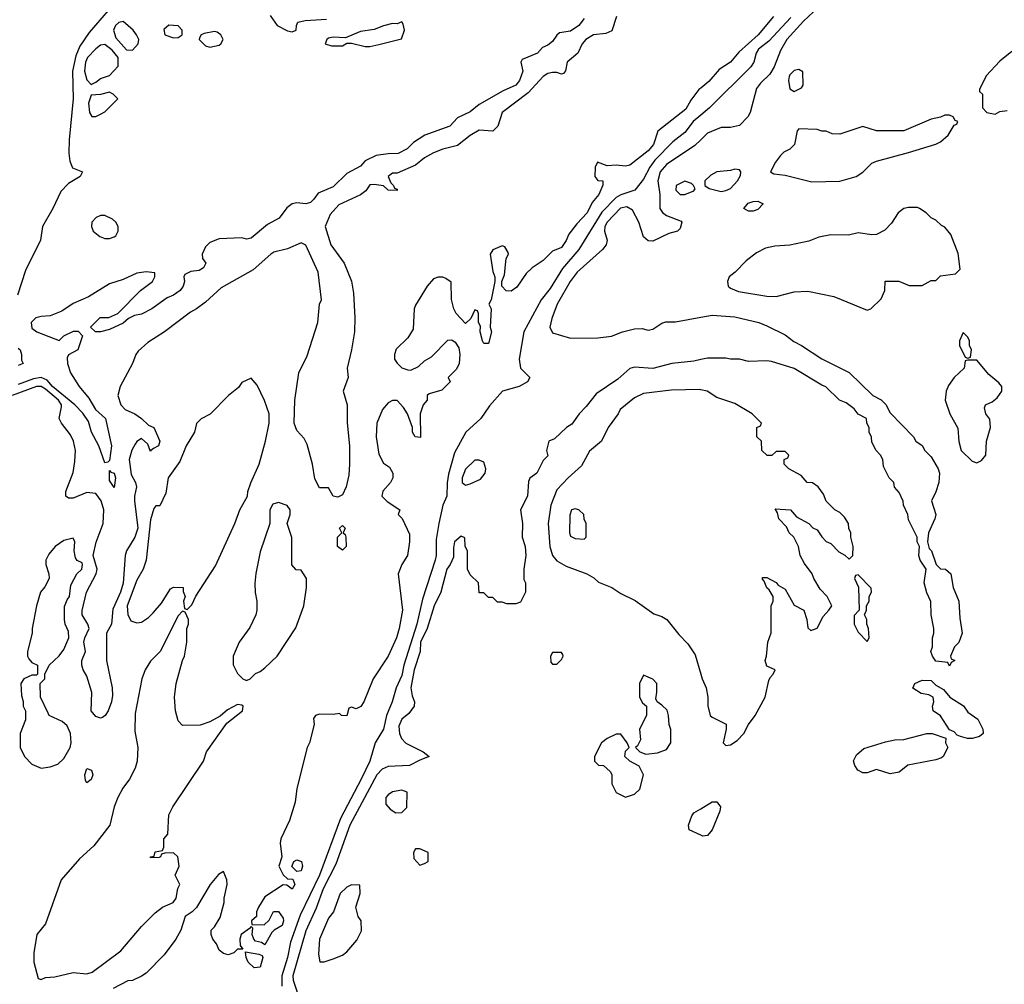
# Model space of a CAD drawing. Header units: inches. Extents: x 2348341 to 2479810, y 460419 to 613669.
# Tile 683 of 721: x 2457016 to 2461330, y 570793 to 575016. Entities that reach past the tile are written whole.
import ezdxf

# ---------------------------------------------------------------- set-up
doc = ezdxf.new("R2010")
doc.units = ezdxf.units.IN
doc.header["$MEASUREMENT"] = 0
doc.layers.add('C4557', color=7, linetype='Continuous')
doc.layers.add('C4567', color=7, linetype='Continuous')

msp = doc.modelspace()

# ---------------------------------------------------------------- linework, layer by layer
at = {"layer": 'C4557', "color": 2}
for points, elevation in [([(2459630.6, 575030), (2459610, 574968), (2459584.5, 574955.5), (2459530, 574949.5), (2459497.3, 574930), (2459480.4, 574910), (2459461.6, 574870), (2459414.4, 574830), (2459407.3, 574792.7), (2459399.1, 574780.9), (2459390, 574777.2), (2459370, 574784.5), (2459350, 574785.1), (2459330, 574780.7), (2459310, 574767), (2459244.1, 574695.9), (2459130.8, 574610), (2459111, 574550), (2459090, 574528), (2459030, 574532.3), (2458990, 574509.3), (2458934.4, 574465.6), (2458870, 574449.4), (2458830, 574433.3), (2458790, 574411.5), (2458750, 574379.6), (2458670, 574344), (2458650, 574344), (2458631.3, 574330), (2458642, 574302), (2458654, 574290), (2458658, 574278), (2458670, 574274), (2458670, 574268), (2458630, 574269.2), (2458610, 574288.7), (2458570, 574295.1), (2458550, 574292.3), (2458533.4, 574266.6), (2458510, 574249), (2458414.4, 574205.6), (2458376.8, 574163.2), (2458354.8, 574110), (2458378.8, 574030), (2458438, 573950), (2458470.6, 573870.6), (2458478.5, 573818.5), (2458484.9, 573710), (2458482.8, 573650), (2458470.7, 573570), (2458451.3, 573490), (2458456, 573450), (2458434, 573390), (2458451, 573330), (2458450.9, 573250.9), (2458461, 573150), (2458461, 573070), (2458458, 573022), (2458446.8, 572970), (2458430, 572935.3), (2458410, 572925.2), (2458390, 572929.2), (2458370, 572966), (2458330, 572966), (2458310, 573006), (2458299, 573070), (2458276.5, 573156.5), (2458262, 573182), (2458230, 573218), (2458219, 573250), (2458222, 573350), (2458239.5, 573470), (2458275.3, 573544.7), (2458322.9, 573690), (2458329.5, 573770), (2458338, 573790), (2458324.5, 573910), (2458270, 574028.7), (2458250, 574039), (2458190, 574012.7), (2458130, 573998), (2458116, 573990), (2458039.9, 573920.1), (2457898.5, 573841.5), (2457830, 573779), (2457790.6, 573749.4), (2457764.5, 573735.5), (2457650.6, 573649.4), (2457578, 573602), (2457535.3, 573564.7), (2457524.7, 573550), (2457511, 573510), (2457456, 573410), (2457446.8, 573370), (2457458.8, 573330), (2457478, 573310), (2457521, 573290), (2457550.4, 573270.4), (2457581.4, 573241.4), (2457604.7, 573230), (2457630.7, 573170), (2457624.7, 573150), (2457602, 573138), (2457590.9, 573129.1), (2457590, 573126), (2457578, 573158), (2457550, 573182), (2457530, 573168.7), (2457522.5, 573157.5), (2457508.3, 573131.7), (2457496, 573090), (2457504.4, 573024.4), (2457524, 572990), (2457528, 572970), (2457518.7, 572930), (2457518.9, 572910), (2457534, 572790), (2457520.8, 572750), (2457484.6, 572690), (2457478.9, 572670), (2457470, 572549), (2457458.3, 572510), (2457425.1, 572434.9), (2457418.4, 572370), (2457396.4, 572330), (2457397.3, 572210), (2457421.3, 572090), (2457423.4, 572056.6), (2457419.1, 572030), (2457403.8, 571990), (2457390.5, 571969.5), (2457378.8, 571961.2), (2457370, 571958), (2457350, 571965.1), (2457329.7, 571990), (2457333, 572070), (2457310, 572142), (2457294, 572170), (2457289, 572190), (2457289.2, 572210), (2457304, 572250), (2457298, 572290), (2457302, 572310), (2457321.2, 572350), (2457315.1, 572370), (2457289.7, 572409.7), (2457289.7, 572429.7), (2457309.8, 572510), (2457351.2, 572590), (2457355.1, 572610), (2457338.5, 572670), (2457351.4, 572728.6), (2457382.4, 572810), (2457384.4, 572870), (2457373.3, 572910), (2457350, 572941.2), (2457310, 572946), (2457250, 572920.9), (2457230, 572921.2), (2457219, 572930), (2457219, 572950), (2457250, 573034), (2457258.6, 573081.4), (2457260.9, 573130), (2457252.3, 573170), (2457239.1, 573199.1), (2457199, 573250), (2457189, 573270), (2457199.3, 573320.7), (2457198.9, 573330), (2457186.6, 573350), (2457130, 573398.7), (2457110, 573409.8), (2457090, 573409.8), (2456984, 573370)], 22), ([(2457403.6, 575056.4), (2457320.7, 574959.3), (2457280.4, 574899.6), (2457262, 574858), (2457247.4, 574790), (2457251.3, 574670), (2457232.9, 574490), (2457232, 574432), (2457236.4, 574396.4), (2457247.9, 574367.9), (2457292, 574350), (2457281, 574330), (2457230, 574299.3), (2457196.7, 574263.3), (2457162, 574190), (2457116.3, 574110), (2457107.3, 574050), (2457041.7, 573918.3), (2457006.8, 573810)], 14), ([(2459490, 575022), (2459466, 574990), (2459430, 574965.2), (2459382, 574958), (2459370, 574949), (2459350, 574921.2), (2459330, 574904), (2459306.4, 574893.6), (2459284.7, 574870), (2459218, 574842), (2459211.3, 574830), (2459221, 574790), (2459206.8, 574750), (2459190, 574729.5), (2459135.1, 574704.9), (2459030, 574644), (2458990, 574612.7), (2458934.2, 574585.8), (2458901, 574550), (2458791.3, 574510), (2458742, 574478), (2458714, 574450), (2458674, 574430), (2458630, 574429.4), (2458578, 574422), (2458530, 574398), (2458510, 574375.3), (2458450, 574342.7), (2458390, 574284.2), (2458323.4, 574256.6), (2458305.5, 574230), (2458290, 574216.2), (2458270, 574209.2), (2458230, 574214), (2458210, 574209.4), (2458187.4, 574192.6), (2458153.1, 574146.9), (2458101.4, 574118.6), (2458030, 574059.3), (2458010, 574055.1), (2457990, 574060.9), (2457890, 574057), (2457850, 574041.2), (2457830, 574022), (2457816, 573990), (2457818, 573970), (2457832, 573950), (2457822, 573930), (2457802, 573918), (2457766, 573914), (2457739.6, 573900.4), (2457736, 573890), (2457738.8, 573870), (2457732.7, 573850), (2457719.1, 573830), (2457690.8, 573810), (2457662.4, 573797.6), (2457596, 573750), (2457550, 573727.3), (2457519.8, 573720.2), (2457492.8, 573707.2), (2457470, 573686.6), (2457410, 573659), (2457370, 573649.2), (2457349, 573649), (2457326, 573670), (2457368.4, 573711.6), (2457407.3, 573712.7), (2457446, 573730), (2457546, 573830), (2457598, 573870), (2457608.7, 573890), (2457608, 573908), (2457570, 573912.3), (2457530, 573906), (2457470, 573878), (2457410, 573859.5), (2457318, 573802), (2457250, 573772.7), (2457200.7, 573739.3), (2457150, 573719), (2457110, 573717.2), (2457086.8, 573710), (2457067.3, 573690), (2457070, 573666), (2457091.3, 573650), (2457170, 573618.8), (2457190, 573612), (2457210, 573632), (2457251.6, 573651.6), (2457272, 573652), (2457292, 573632), (2457271.3, 573570), (2457230, 573548), (2457224, 573536), (2457225.5, 573510), (2457238.7, 573470), (2457276.5, 573410), (2457319.1, 573359.1), (2457349.2, 573309.2), (2457392.7, 573270), (2457419.3, 573150), (2457410, 573086), (2457402, 573078), (2457390, 573075.3), (2457363.6, 573150), (2457331.2, 573210), (2457317.3, 573257.3), (2457293.1, 573293.1), (2457257.4, 573330), (2457160.8, 573410), (2457137.1, 573437.2), (2457110, 573448.9), (2457076.7, 573443.3), (2457010, 573419.4)], 18), ([(2458113.7, 575033.7), (2458144, 574990), (2458190, 574967.7), (2458210, 574962.8), (2458228, 574970), (2458228.9, 574991.1), (2458234.6, 575005.4), (2458267, 575013), (2458361.2, 575018.8)], 18), ([(2460000, 574716.5), (2459992, 574710), (2459956.1, 574663.9), (2459935.4, 574624.6), (2459812.1, 574527.9), (2459793.4, 574470), (2459770, 574441.3), (2459690, 574379), (2459670, 574374), (2459630, 574379.3), (2459590, 574376), (2459548.3, 574391.7), (2459538, 574370), (2459536, 574330), (2459550, 574311.3), (2459571.1, 574311.1), (2459571.3, 574291.3), (2459553.4, 574250), (2459524.2, 574215.8), (2459503, 574170), (2459457.2, 574122.8), (2459422.3, 574077.7), (2459410, 574048.7), (2459390, 574019), (2459350, 574002), (2459310, 573962), (2459262, 573930), (2459235.3, 573904.7), (2459194.4, 573845.6), (2459170, 573828), (2459148.4, 573828.4), (2459128, 573850), (2459128, 573870), (2459140.4, 573899.6), (2459148, 573970), (2459158, 573990), (2459156.4, 573996.4), (2459142, 574022), (2459130, 574026), (2459090, 574008), (2459078, 573990), (2459090, 573914), (2459098, 573890), (2459098, 573870), (2459082, 573790), (2459072, 573770), (2459082, 573750), (2459078, 573670), (2459082.8, 573650), (2459070, 573598), (2459050, 573598), (2459044, 573610), (2459034, 573650), (2459034.6, 573674.6), (2459026, 573690), (2459026, 573730), (2459022, 573742), (2459010, 573746), (2458992.7, 573707.3), (2458970, 573686), (2458929.1, 573729.1), (2458918, 573750), (2458908.4, 573791.6), (2458907.3, 573867.3), (2458883.1, 573883.1), (2458870, 573888.7), (2458850, 573888.7), (2458830, 573882), (2458801, 573850), (2458750, 573766), (2458744.7, 573750), (2458739.6, 573660.4), (2458716.9, 573623.1), (2458666.4, 573573.6), (2458658, 573550), (2458658, 573530), (2458670, 573512), (2458690, 573492), (2458716.4, 573483.6), (2458730, 573482), (2458763.1, 573496.9), (2458790, 573522), (2458820.4, 573539.6), (2458892.7, 573612.7), (2458910, 573614), (2458923.6, 573603.6), (2458939.6, 573579.6), (2458944.7, 573550), (2458942, 573510), (2458930, 573486), (2458894, 573450), (2458902, 573430), (2458865.4, 573394.6), (2458810, 573378), (2458802, 573370), (2458802, 573350), (2458784.7, 573330), (2458771, 573290), (2458772.7, 573187.3), (2458749.1, 573189.1), (2458738, 573210), (2458738, 573230), (2458715.3, 573290), (2458698, 573318), (2458670, 573348), (2458650, 573348), (2458630, 573338), (2458606, 573310), (2458580.7, 573250), (2458578.8, 573190), (2458590, 573114), (2458610, 573074), (2458636.9, 573056.9), (2458651.3, 573030), (2458651, 573010), (2458641, 572990), (2458607.9, 572952.1), (2458602.8, 572930), (2458625.8, 572905.8), (2458682, 572870), (2458674, 572850), (2458691.6, 572831.6), (2458723.6, 572763.6), (2458724.7, 572730), (2458716, 572670), (2458691, 572630), (2458674.8, 572590), (2458693.4, 572430), (2458678.8, 572350), (2458666.8, 572310), (2458630.8, 572230), (2458564.7, 572130), (2458524.7, 572030), (2458510.7, 572009.3), (2458490, 571998), (2458470, 572006), (2458458, 572002), (2458450, 571968.7), (2458426, 571970), (2458418, 571978), (2458390, 571974), (2458330, 571976), (2458312, 571970), (2458303.5, 571956.5), (2458306.8, 571930), (2458286, 571850), (2458276, 571830), (2458231, 571650), (2458222.8, 571590), (2458198.8, 571510), (2458160.7, 571430), (2458157.3, 571410), (2458164.7, 571350), (2458151.3, 571310), (2458170, 571272), (2458190, 571254), (2458212.7, 571252.7), (2458222, 571230), (2458210, 571208.7), (2458187.3, 571227.3), (2458170, 571228), (2458090, 571175.3), (2458062, 571130), (2458054, 571110), (2458054, 571090), (2458032, 571070), (2458034, 571054), (2458087.3, 571052.7), (2458110, 571074), (2458129, 571111), (2458150, 571111.3), (2458170, 571082), (2458172.4, 571070), (2458166, 571050), (2458130.7, 571029.3), (2458121, 571019), (2458090, 570966), (2458075.3, 570975.3), (2458050, 570982), (2458042, 570990), (2458035.3, 571010), (2458038, 571038), (2458030, 571046), (2458023.6, 571036.4), (2457986, 571010), (2457981, 570990), (2457982, 570962), (2457994, 570946), (2457970, 570946), (2457954, 570930), (2457930, 570922), (2457910, 570928), (2457890, 570942), (2457879, 570970), (2457862, 570990), (2457855.3, 571010), (2457855.3, 571030), (2457870, 571044.7), (2457895.1, 571084.9), (2457912.7, 571150), (2457912.7, 571170), (2457925.2, 571230), (2457924, 571250), (2457910, 571286), (2457887.1, 571272.9), (2457851.3, 571230), (2457790.7, 571129.3), (2457771.3, 571110), (2457741, 571090), (2457722.8, 571030), (2457701, 570990), (2457650, 570922), (2457570, 570842), (2457550, 570828.7), (2457511.1, 570808.9), (2457490, 570808), (2457426, 570774)], 26), ([(2460000, 574597.4), (2459967.3, 574570), (2459930, 574522.7), (2459878.4, 574481.6), (2459799.4, 574400.6), (2459776.5, 574370), (2459750, 574317.2), (2459710.7, 574270), (2459650, 574249.7), (2459630, 574238), (2459566.5, 574173.5), (2459466, 574010), (2459393.9, 573926.1), (2459340.7, 573839.3), (2459301.6, 573790), (2459225.5, 573650), (2459204, 573530), (2459211, 573490), (2459252, 573450), (2459241, 573430), (2459204.7, 573410), (2459131, 573390), (2459074.6, 573325.4), (2459036, 573270), (2458970.4, 573209.6), (2458920.7, 573119.3), (2458894.4, 573025.6), (2458888.5, 572988.5), (2458888, 572930), (2458870.3, 572889.7), (2458852.2, 572810), (2458840.5, 572739.5), (2458840.3, 572670), (2458836, 572650), (2458781.3, 572478.7), (2458756.5, 572370), (2458699.5, 572190), (2458690, 572145.2), (2458665.7, 572090), (2458648.5, 572030), (2458623.7, 571970), (2458610.3, 571909.7), (2458574, 571850), (2458550.4, 571770), (2458513.1, 571690), (2458421.5, 571518.5), (2458330.3, 571270), (2458244.8, 571095.2), (2458202.8, 570977.3), (2458190.2, 570910), (2458164.2, 570830), (2458164.4, 570784.4)], 30), ([(2460000, 574490.3), (2459974.4, 574465.6), (2459850, 574381.3), (2459821.7, 574350), (2459812.8, 574310), (2459820.3, 574250), (2459821.6, 574190), (2459832.1, 574172.1), (2459850, 574158), (2459914.6, 574134.6), (2459917.3, 574130), (2459910, 574102), (2459898, 574090), (2459860.5, 574079.5), (2459790, 574046), (2459770, 574048), (2459750, 574066), (2459729.3, 574130), (2459701.6, 574181.6), (2459676.9, 574196.9), (2459649.3, 574190.7), (2459590.4, 574130), (2459579.5, 574110), (2459578.7, 574090), (2459590.6, 574050), (2459585.5, 574030), (2459570.3, 574009.7), (2459459.3, 573910), (2459428.4, 573870), (2459370.4, 573770), (2459347.3, 573707.3), (2459338.8, 573670), (2459350, 573644.7), (2459430, 573621), (2459550, 573622.8), (2459609.4, 573630.6), (2459658, 573650), (2459710, 573662), (2459744, 573664), (2459770, 573656), (2459790, 573661), (2459830, 573686.8), (2459847.3, 573692.7), (2459890, 573693.4), (2460000, 573713.6)], 34), ([(2457010, 573578), (2457018, 573570), (2457024.7, 573550), (2457024.7, 573524.7), (2457031.3, 573510), (2457010, 573502)], 14), ([(2460000, 573527.6), (2459970, 573521.2), (2459874, 573510), (2459790, 573489.3), (2459710, 573494), (2459690, 573489), (2459637.6, 573442.4), (2459541.6, 573378.4), (2459498, 573322), (2459466.8, 573290), (2459434.8, 573245.2), (2459412, 573230), (2459359.8, 573180.2), (2459334, 573170), (2459324.7, 573130), (2459330, 573106), (2459310, 573086), (2459282, 573030), (2459251.3, 573008.7), (2459245.4, 572994.6), (2459241, 572930), (2459211, 572870), (2459218.8, 572810), (2459217.3, 572750), (2459230.7, 572710), (2459234, 572670), (2459224.7, 572610), (2459224.7, 572564.7), (2459232, 572550), (2459232, 572510), (2459210, 572466), (2459190, 572458), (2459150, 572458), (2459130, 572466), (2459110, 572466), (2459090, 572486), (2459070, 572486), (2459050, 572506), (2459030, 572506), (2459026, 572550), (2458990, 572586), (2458978, 572610), (2458978, 572690), (2458968, 572710), (2458967.3, 572747.3), (2458950, 572755.3), (2458922, 572730), (2458916.9, 572703.1), (2458916.8, 572663.2), (2458902.8, 572630), (2458888, 572610), (2458861.6, 572510), (2458832.7, 572450), (2458801.1, 572350), (2458772.8, 572290), (2458770.3, 572250), (2458745.3, 572170), (2458730.4, 572090), (2458735.9, 572055.9), (2458746, 572030), (2458744.7, 572010), (2458721.4, 571978.6), (2458690, 571952.7), (2458677.3, 571922.7), (2458680.3, 571890), (2458689.1, 571869.1), (2458707.8, 571847.8), (2458784.7, 571810), (2458811, 571790), (2458770, 571774.5), (2458724.7, 571750), (2458630, 571746.6), (2458604.8, 571735.2), (2458581.7, 571710), (2458462.6, 571490), (2458401.6, 571318.4), (2458346, 571210), (2458314.7, 571125.3), (2458270, 571026), (2458213.4, 570830), (2458214.4, 570810), (2458235.5, 570750)], 34), ([(2460000, 573395.7), (2459996.5, 573396.5), (2459870, 573394.5), (2459750, 573379.5), (2459710, 573360.9), (2459646.8, 573310), (2459638.8, 573290), (2459594.9, 573230), (2459564.9, 573170), (2459513.4, 573126.6), (2459477.2, 573062.8), (2459419.1, 573010), (2459370, 572957.2), (2459343.8, 572890), (2459332.4, 572810), (2459338.7, 572710), (2459350.4, 572670.4), (2459370, 572647.3), (2459410, 572624), (2459501, 572590), (2459532.1, 572572.1), (2459552.8, 572552.8), (2459611, 572530), (2459650, 572504), (2459713.4, 572473.4), (2459794.8, 572414.8), (2459830, 572402.8), (2459851, 572390), (2459903.5, 572323.5), (2459943.5, 572283.5), (2459975.2, 572235.2), (2460000, 572150.5)], 38), ([(2460000, 571445.9), (2459950, 571469.2), (2459946.6, 571490), (2459960.9, 571530), (2459970, 571542.8), (2460000, 571560.8)], 34)]:
    msp.add_lwpolyline(points, dxfattribs=dict(at, elevation=elevation))
for points, elevation in [([(2457470, 575008.7), (2457450, 575004), (2457436, 574990), (2457427.3, 574970), (2457436.9, 574936.9), (2457484.7, 574884.7), (2457510, 574882), (2457535.3, 574910), (2457538, 574930), (2457528.7, 574950), (2457514, 574970)], 18), ([(2457670, 574992.3), (2457647.3, 574972.7), (2457652, 574950), (2457690, 574936), (2457710, 574938), (2457728, 574950), (2457728.7, 574970), (2457710, 574988.7)], 18), ([(2458690, 575006), (2458670, 574998), (2458650, 574999), (2458610, 574989), (2458570, 574973.2), (2458510, 574964), (2458443.6, 574936.4), (2458390, 574939), (2458370, 574935.3), (2458362, 574930), (2458354, 574910), (2458382, 574902), (2458419, 574901), (2458430, 574902), (2458450, 574914), (2458470, 574914), (2458530, 574898.8), (2458550, 574898.8), (2458590, 574908), (2458688.4, 574931.6), (2458702, 574970), (2458696.4, 574996.4)], 18), ([(2457870, 574964), (2457824.5, 574955.5), (2457812, 574950), (2457803.6, 574936.4), (2457802, 574930), (2457830, 574901), (2457850, 574896), (2457890, 574904.7), (2457898, 574910), (2457908, 574930), (2457898, 574950), (2457882, 574962)], 18), ([(2457390, 574908), (2457370, 574904), (2457350, 574889), (2457314, 574850), (2457304.9, 574830), (2457300.5, 574790), (2457310, 574752), (2457330, 574732), (2457350, 574742), (2457370, 574758), (2457410, 574772), (2457447.3, 574812.7), (2457448, 574850), (2457422, 574882)], 18), ([(2457410, 574698), (2457370, 574688), (2457330, 574686), (2457318, 574650), (2457322, 574610), (2457332.7, 574592.7), (2457350, 574592), (2457370, 574602), (2457390, 574612), (2457446, 574670), (2457426, 574690)], 18), ([(2459930, 574308.7), (2459892, 574290), (2459891.3, 574270), (2459910, 574251.3), (2459930, 574251.3), (2459970, 574266), (2459975.3, 574275.3), (2459968, 574290), (2459959, 574299)], 38), ([(2457390, 574159), (2457370, 574159), (2457352, 574150), (2457332, 574130), (2457331.3, 574110), (2457338, 574090), (2457366.8, 574066.8), (2457390, 574058), (2457410, 574058), (2457430, 574064.7), (2457438, 574070), (2457448, 574090), (2457448, 574110), (2457438, 574130), (2457423.1, 574143.1)], 18), ([(2458030, 573446), (2457990, 573428), (2457974.4, 573405.6), (2457931.3, 573370), (2457851.1, 573288.9), (2457811.6, 573268.4), (2457791.6, 573248.4), (2457782, 573210), (2457746, 573150), (2457718.5, 573081.5), (2457666.8, 573010), (2457656.8, 572943.2), (2457630, 572888), (2457612.7, 572887.3), (2457603.6, 572876.4), (2457590, 572826), (2457570.8, 572650), (2457557.3, 572610), (2457530, 572562), (2457487.2, 572450), (2457490, 572412), (2457503.8, 572383.8), (2457530, 572374.8), (2457550, 572378.8), (2457580.9, 572399.1), (2457600.9, 572419.1), (2457638, 572462), (2457676.4, 572523.6), (2457690, 572532), (2457732, 572530), (2457732.7, 572512.7), (2457742, 572490), (2457734, 572470), (2457738, 572438), (2457750, 572434), (2457770, 572454), (2457788.7, 572491.3), (2457874.8, 572625.2), (2457959.3, 572810), (2457981.2, 572870), (2458014, 572930), (2458015.3, 572950), (2458028.4, 572988.4), (2458065.2, 573070), (2458092.7, 573170), (2458109, 573250), (2458109, 573290), (2458088.9, 573348.9), (2458056.4, 573416.4)], 26), ([(2459030, 573088), (2459010, 573088), (2458970, 573048.7), (2458955.5, 573010), (2458954.8, 572990), (2458970, 572977.3), (2458990, 572984), (2459035.5, 573004.5), (2459055.3, 573030), (2459059, 573050), (2459050, 573078)], 34), ([(2457430, 572968), (2457410, 572998), (2457410, 573042), (2457415.3, 573035.3), (2457430, 573030.8), (2457435.8, 573010)], 18), ([(2458150, 572902), (2458125.4, 572894.6), (2458112, 572870), (2458112, 572810), (2458070, 572686), (2458051.1, 572591.1), (2458047.1, 572547.1), (2458047.5, 572507.5), (2458056, 572470), (2458056, 572430), (2458051.3, 572410), (2458024.5, 572355.5), (2457978, 572290), (2457951.3, 572230), (2457951.6, 572191.6), (2457970, 572154), (2457994, 572130), (2458010, 572122), (2458026, 572130), (2458050, 572154), (2458070, 572162), (2458090, 572178), (2458144, 572230), (2458226.3, 572353.7), (2458261.2, 572450), (2458273.2, 572530), (2458273.2, 572570), (2458250, 572606), (2458227.3, 572607.3), (2458208.7, 572628.7), (2458208.4, 572748.4), (2458188, 572810), (2458202, 572850), (2458202, 572870), (2458188.9, 572888.9)], 26), ([(2459450, 572874), (2459434, 572870), (2459427.1, 572847.1), (2459424.7, 572770), (2459430, 572754), (2459450, 572744.7), (2459490, 572742), (2459498, 572750), (2459498, 572810), (2459488.7, 572828.7), (2459488, 572850), (2459466, 572870)], 42), ([(2458430, 572694), (2458409.3, 572710), (2458409.4, 572750.6), (2458428, 572770), (2458418, 572790), (2458430, 572802), (2458442, 572790), (2458434, 572770), (2458442, 572762), (2458444.7, 572750), (2458446, 572710)], 22), ([(2457250, 572746), (2457210, 572735.3), (2457172, 572710), (2457144.5, 572675.5), (2457131.3, 572650), (2457131.3, 572630), (2457144.7, 572590), (2457146, 572570), (2457127.1, 572532.9), (2457107.3, 572510), (2457090.6, 572450), (2457070.8, 572350), (2457070.7, 572329.3), (2457051.3, 572250), (2457051.3, 572230), (2457056.9, 572216.9), (2457070, 572202), (2457094, 572190), (2457094, 572150), (2457090, 572146), (2457070, 572146), (2457034, 572130), (2457022, 572110), (2457023.6, 572056.4), (2457031.3, 572031.3), (2457032, 572010), (2457042, 571990), (2457042, 571950), (2457018, 571890), (2457018, 571830), (2457038, 571790), (2457070, 571756), (2457110, 571738.8), (2457150, 571744), (2457183.2, 571756.8), (2457210, 571781), (2457237.2, 571830), (2457241.2, 571850), (2457239, 571890), (2457224, 571924), (2457203.1, 571943.1), (2457146, 571970), (2457140.4, 571980.4), (2457108, 572050), (2457106, 572110), (2457126, 572130), (2457126, 572150), (2457146, 572190), (2457190, 572231.3), (2457210, 572258), (2457231.8, 572310), (2457230, 572338), (2457215.1, 572370), (2457212, 572390), (2457213.2, 572446.8), (2457224, 572476), (2457235.3, 572490), (2457240.4, 572539.6), (2457266, 572590), (2457288, 572610), (2457292, 572630), (2457290, 572638), (2457268, 572648), (2457260.4, 572660.4), (2457255.3, 572690), (2457258, 572730)], 26), ([(2457730, 572426), (2457710, 572406), (2457632, 572250), (2457590, 572208), (2457566.8, 572170), (2457550.8, 572130), (2457522, 571978), (2457521.1, 571901.1), (2457533.4, 571830), (2457530.4, 571769.6), (2457521.6, 571738.4), (2457497.3, 571690), (2457468.3, 571651.7), (2457446.8, 571610), (2457430.8, 571570), (2457410.8, 571490), (2457341.6, 571398.4), (2457278, 571342), (2457198.8, 571250), (2457130, 571058), (2457091.3, 571010), (2457078, 570930), (2457078, 570890), (2457098, 570818), (2457110, 570814), (2457130, 570822), (2457170, 570824.7), (2457250, 570844.7), (2457310, 570838), (2457333.6, 570846.4), (2457460.2, 570939.8), (2457550, 571046), (2457610, 571106), (2457642, 571130), (2457688.7, 571150), (2457701.2, 571170), (2457708.7, 571211.3), (2457718, 571230), (2457698, 571270), (2457715.3, 571310), (2457708.7, 571350), (2457690, 571368.7), (2457652.7, 571367.3), (2457638, 571362), (2457634, 571350), (2457627.3, 571347.3), (2457590, 571346), (2457589, 571350), (2457606, 571354), (2457610, 571372), (2457642, 571378), (2457647.3, 571392.7), (2457648, 571430), (2457666, 571450), (2457670, 571534), (2457688, 571570), (2457822, 571770), (2457835.3, 571810), (2457924.5, 571935.5), (2457993.2, 571990), (2457995.3, 572010), (2457990, 572015.3), (2457970, 572018), (2457926.4, 571993.6), (2457894, 571966), (2457850, 571942), (2457807.3, 571927.3), (2457730, 571926), (2457710, 571946), (2457699, 571990), (2457694, 572050), (2457702, 572110), (2457729.2, 572210.8), (2457739, 572230), (2457748.7, 572290), (2457748, 572350), (2457755.3, 572370), (2457755.3, 572390), (2457742, 572422)], 26), ([(2459390, 572246), (2459350, 572246), (2459342, 572230), (2459343.6, 572203.6), (2459350, 572194), (2459370, 572194), (2459390, 572214), (2459398, 572230), (2459396.4, 572236.4)], 38), ([(2459750, 572146), (2459732, 572110), (2459732, 572050), (2459745.4, 572025.4), (2459762, 572010), (2459762, 571970), (2459732, 571910), (2459736.9, 571863.1), (2459723.6, 571836.4), (2459714, 571830), (2459734, 571810), (2459759.6, 571799.6), (2459810, 571806), (2459850, 571821), (2459869.2, 571850), (2459868.4, 571908.4), (2459862, 571930), (2459859, 571970), (2459852.5, 571992.5), (2459830, 572015.3), (2459808.9, 572028.9), (2459803.1, 572043.1), (2459808.4, 572071.6), (2459808, 572110), (2459790, 572128)], 38), ([(2459650, 571888), (2459630, 571888), (2459590, 571868.7), (2459564.7, 571850), (2459534, 571790), (2459534, 571770), (2459552.7, 571752.7), (2459574, 571750), (2459603.6, 571723.6), (2459611, 571711), (2459611.3, 571670), (2459630, 571632), (2459670, 571612), (2459710, 571624.7), (2459733.2, 571646.8), (2459748.7, 571710), (2459730, 571748), (2459689.1, 571769.1), (2459668, 571790), (2459670, 571814), (2459686, 571830), (2459678, 571850)], 38), ([(2457310, 571675.3), (2457304.8, 571684.8), (2457301.6, 571710), (2457310, 571738), (2457330.6, 571730.6), (2457337.3, 571710), (2457330, 571688.7)], 22), ([(2458690, 571642), (2458650, 571635.3), (2458630, 571622), (2458621, 571610), (2458621, 571581), (2458639.6, 571559.6), (2458663.6, 571543.6), (2458690, 571544.7), (2458712.7, 571567.3), (2458714, 571634)], 38), ([(2458770, 571386), (2458750, 571386), (2458742, 571370), (2458743.6, 571343.6), (2458770, 571314), (2458790, 571322), (2458806, 571330), (2458806, 571370)], 38), ([(2458230, 571286), (2458209, 571309), (2458218, 571330), (2458230, 571338), (2458251.3, 571330), (2458256, 571310), (2458250, 571288.7)], 26), ([(2458470, 571228), (2458450, 571218), (2458421, 571190), (2458391, 571110), (2458370, 571082), (2458330.6, 570990), (2458324.9, 570924.9), (2458331.6, 570891.6), (2458350, 570891), (2458390, 570904), (2458430, 570920.7), (2458450, 570934.8), (2458493.8, 570986.2), (2458513.6, 571026.4), (2458512.7, 571070), (2458499, 571090), (2458488.7, 571130), (2458508, 571190), (2458506, 571226)], 38), ([(2458044, 570864), (2458018, 570890), (2458008, 570910), (2458006, 570934), (2458064.7, 570924.7), (2458078, 570918), (2458082, 570910), (2458070, 570868)], 26)]:
    msp.add_lwpolyline(points, close=True, dxfattribs=dict(at, elevation=elevation))
at = {"layer": 'C4567', "color": 2}
for points, elevation in [([(2460494, 575050), (2460450, 575009.6), (2460377.6, 574930), (2460350, 574881.2), (2460321.3, 574810), (2460302.9, 574777.1), (2460261.7, 574738.3), (2460244.7, 574715.3), (2460216.3, 574610), (2460206.8, 574590), (2460170, 574553.2), (2460130, 574544), (2460090, 574544), (2460030, 574519.3), (2460000, 574490.3)], 34), ([(2460318.4, 575030), (2460251.8, 574950), (2460166.6, 574873.4), (2460130.4, 574830), (2460081.5, 574798.5), (2460035.2, 574744.8), (2460000, 574716.5)], 26), ([(2460394.4, 575025.6), (2460298, 574922), (2460252.5, 574887.5), (2460243, 574870), (2460233.4, 574830), (2460219.1, 574810), (2460038.8, 574630), (2460000, 574597.4)], 30), ([(2461363.6, 574876.4), (2461310, 574834), (2461251, 574770), (2461222, 574710), (2461222, 574702), (2461234, 574690), (2461234, 574630), (2461254, 574610), (2461290, 574602), (2461310, 574614), (2461342, 574618)], 38), ([(2460000, 573713.6), (2460050, 573722.8), (2460150, 573714.8), (2460254, 573690), (2460290, 573676), (2460370, 573636), (2460407.5, 573607.5), (2460442, 573590), (2460531.1, 573531.1), (2460650, 573472), (2460754, 573370), (2460790, 573352), (2460811.1, 573331.1), (2460830, 573294), (2460932, 573190), (2460942, 573170), (2460970, 573152), (2460982, 573130), (2461010, 573102), (2461041, 573050), (2461046, 573030), (2461042.8, 572990), (2461030.7, 572949.3), (2461011.3, 572910), (2461030.7, 572849.3), (2461026, 572830), (2460997.3, 572770), (2460994, 572730), (2461001.4, 572701.4), (2461010.7, 572690), (2461031, 572631), (2461051.1, 572611.1), (2461072, 572610), (2461096, 572590), (2461106, 572530), (2461130.7, 572470), (2461135.3, 572395.3), (2461146, 572330), (2461130.8, 572289.2), (2461112, 572270), (2461094, 572230), (2461098, 572218), (2461114, 572210), (2461098, 572202), (2461090, 572186), (2461082, 572202), (2461030, 572208), (2461015.3, 572230), (2461008.7, 572250), (2461015.3, 572270), (2461015.3, 572310), (2461022, 572330), (2461022, 572350), (2461009, 572410), (2461008.4, 572468.4), (2460990, 572506), (2460979, 572550), (2460988, 572610), (2460962, 572650), (2460955.3, 572670), (2460958, 572710), (2460948.7, 572730), (2460948, 572750), (2460910, 572826), (2460908, 572850), (2460888, 572890), (2460887.3, 572907.3), (2460870, 572946), (2460848.7, 572968.7), (2460846, 572990), (2460826, 573010), (2460800.4, 573060.4), (2460798, 573090), (2460788, 573110), (2460769.1, 573129.1), (2460750, 573166), (2460748.4, 573188.4), (2460738, 573210), (2460738, 573230), (2460728, 573250), (2460726, 573270), (2460690, 573288.7), (2460672.9, 573312.9), (2460638, 573338), (2460608, 573350), (2460548.9, 573408.9), (2460530, 573415.3), (2460409.1, 573489.1), (2460310, 573519), (2460290, 573522), (2460210, 573519), (2460170, 573529), (2460130.9, 573529.1), (2460110, 573534), (2460030, 573534), (2460000, 573527.6)], 34), ([(2460000, 572150.5), (2460006, 572130), (2460024, 572090), (2460030.9, 572049.1), (2460031.1, 572011.1), (2460042, 571970), (2460050, 571962), (2460112, 571932), (2460111.3, 571910), (2460098, 571850), (2460110, 571838), (2460130, 571841), (2460160.2, 571859.8), (2460188.7, 571890), (2460208.7, 571930), (2460239, 571970), (2460282.7, 572050), (2460298, 572122), (2460304, 572136), (2460318, 572150), (2460326, 572170), (2460290, 572186), (2460282, 572210), (2460288.7, 572230), (2460294, 572290), (2460308.9, 572331.1), (2460308.7, 572450), (2460318, 572470), (2460318, 572490), (2460300.4, 572520.4), (2460290, 572528), (2460278, 572558), (2460270, 572566), (2460270, 572574), (2460290, 572574), (2460330, 572552), (2460339.6, 572539.6), (2460370, 572522), (2460410, 572452), (2460451.3, 572430), (2460464.7, 572390), (2460470, 572354), (2460482, 572342), (2460510, 572352), (2460536.5, 572403.5), (2460562, 572430), (2460574, 572450), (2460554, 572490), (2460523.2, 572523.2), (2460495.3, 572570), (2460488.7, 572590), (2460454.6, 572634.6), (2460435.3, 572670), (2460428, 572710), (2460408, 572750), (2460388, 572770), (2460375.3, 572795.3), (2460342, 572830), (2460336.4, 572856.4), (2460326, 572874), (2460394, 572870), (2460419.6, 572839.6), (2460474, 572810), (2460491.6, 572791.6), (2460510, 572782), (2460530, 572752), (2460550, 572732), (2460570, 572722), (2460605.4, 572685.4), (2460632, 572672), (2460650, 572654), (2460666, 572670), (2460668, 572710), (2460658, 572750), (2460658, 572770), (2460648.9, 572788.9), (2460648, 572810), (2460630, 572838), (2460610, 572858), (2460588, 572870), (2460550, 572908), (2460538, 572938), (2460515.3, 572970), (2460490, 572988), (2460466, 572990), (2460440.4, 573020.4), (2460386, 573050), (2460366, 573070), (2460366, 573090), (2460382, 573098), (2460386, 573110), (2460370, 573126), (2460330, 573126), (2460312, 573108), (2460291.6, 573108.4), (2460268, 573130), (2460266, 573170), (2460246, 573190), (2460246, 573230), (2460262, 573238), (2460266, 573250), (2460226, 573290), (2460150, 573335.3), (2460070, 573362), (2460028.9, 573388.9), (2460000, 573395.7)], 38), ([(2460000, 571560.8), (2460050, 571590.8), (2460070, 571590.8), (2460086.8, 571570), (2460084, 571550), (2460050, 571468.7), (2460030, 571444), (2460010, 571441.2), (2460000, 571445.9)], 34)]:
    msp.add_lwpolyline(points, dxfattribs=dict(at, elevation=elevation))
for points, elevation in [([(2460430, 574798), (2460410, 574794), (2460390, 574775.3), (2460387.1, 574767.1), (2460384, 574750), (2460390, 574714), (2460410, 574702), (2460442, 574718), (2460448.7, 574730), (2460448, 574788)], 38), ([(2461090, 574598), (2461070, 574598), (2461051.1, 574588.9), (2461010, 574581.2), (2460890, 574529.2), (2460770, 574528.7), (2460710, 574548.7), (2460610, 574515.3), (2460576.4, 574516.4), (2460550, 574528), (2460530, 574528), (2460510, 574535.3), (2460430, 574538), (2460422, 574530), (2460411, 574469), (2460391.1, 574448.9), (2460364, 574436), (2460350, 574422), (2460327.9, 574392.1), (2460306, 574350), (2460320.7, 574340.7), (2460370, 574334.8), (2460486.4, 574306.4), (2460610, 574308.5), (2460681.2, 574330), (2460710, 574348), (2460750, 574387.3), (2460770, 574397.3), (2460910, 574434), (2461030, 574470.7), (2461050, 574480.7), (2461084, 574510), (2461110, 574554), (2461122, 574558), (2461126, 574570), (2461115.3, 574575.3), (2461106, 574590)], 38), ([(2460150, 574362), (2460130, 574355.3), (2460070, 574349.2), (2460044.5, 574335.5), (2460018, 574310), (2460018, 574290), (2460037.3, 574277.3), (2460090, 574263.8), (2460110, 574267.7), (2460130, 574277.3), (2460161.2, 574310), (2460174, 574334), (2460175.3, 574350), (2460170, 574358)], 38), ([(2460210, 574177.2), (2460188.7, 574190), (2460207.7, 574212.3), (2460230, 574220.7), (2460250, 574221), (2460274, 574210), (2460250, 574185.2), (2460230, 574177.2)], 34), ([(2460950, 574194), (2460910, 574194), (2460890, 574188.7), (2460864.7, 574170), (2460835.3, 574124.7), (2460806, 574094), (2460770, 574075.3), (2460750, 574074), (2460690, 574082.7), (2460647.3, 574072.7), (2460570, 574074.5), (2460516.8, 574063.2), (2460473.2, 574046.8), (2460390, 574029.3), (2460324.7, 574024.7), (2460284.5, 574015.5), (2460244.5, 573995.5), (2460199.8, 573960.2), (2460151.3, 573910), (2460124.7, 573890), (2460118, 573870), (2460121, 573850), (2460130, 573841), (2460166.2, 573826.2), (2460290, 573804.9), (2460330, 573804), (2460410, 573824), (2460470, 573827.3), (2460583.5, 573803.5), (2460730, 573744.7), (2460746, 573750), (2460790, 573794), (2460806, 573830), (2460808.4, 573871.6), (2460868.4, 573871.6), (2460912.7, 573852.7), (2460970, 573852), (2461010, 573874), (2461030, 573874), (2461050, 573894), (2461116.4, 573903.6), (2461136.4, 573923.6), (2461127.3, 573992.7), (2461096, 574076), (2461070, 574108), (2461054.6, 574114.6), (2461030, 574138), (2461009.1, 574149.1), (2460988, 574170), (2460958, 574190)], 38), ([(2461150, 573646), (2461134, 573610), (2461134, 573590), (2461158, 573538), (2461170, 573534), (2461182, 573538), (2461186, 573570), (2461178, 573590), (2461178, 573610), (2461170, 573626)], 38), ([(2461210, 573526), (2461170, 573526), (2461158, 573522), (2461154, 573490), (2461110, 573448.7), (2461085.2, 573414.8), (2461074.8, 573390), (2461071, 573350), (2461091.3, 573290), (2461127.1, 573227.1), (2461130.7, 573169.3), (2461140.7, 573130), (2461190, 573082.8), (2461210, 573076), (2461230, 573086), (2461249, 573110), (2461251.8, 573170), (2461269.3, 573230), (2461266.3, 573266.3), (2461249, 573290), (2461243.1, 573316.9), (2461248, 573330), (2461277.5, 573342.5), (2461298.9, 573361.1), (2461319, 573390), (2461319, 573410), (2461306.3, 573426.3), (2461262, 573462)], 38), ([(2460690, 572586), (2460678, 572582), (2460674, 572570), (2460692, 572532), (2460694, 572430), (2460672.7, 572407.3), (2460672, 572370), (2460690, 572334), (2460730, 572294), (2460738, 572310), (2460735.3, 572350), (2460728, 572370), (2460728, 572390), (2460718, 572410), (2460726, 572430), (2460726, 572450), (2460738, 572470), (2460738, 572490), (2460748, 572510), (2460747.3, 572527.3)], 38), ([(2461169, 571869), (2461138, 571878), (2461124, 571884), (2461110, 571898), (2461090, 571906), (2461050, 571968.7), (2461018, 571990), (2461015.3, 572010), (2461022, 572030), (2461018, 572050), (2460999.3, 572059.3), (2460966, 572066), (2460928.7, 572088.7), (2460938, 572110), (2460970, 572124.7), (2461010, 572122), (2461030, 572102), (2461063.6, 572083.6), (2461092, 572050), (2461151.1, 572011.1), (2461170, 571984.7), (2461213.4, 571953.4), (2461236, 571910), (2461238, 571890), (2461222, 571878), (2461190, 571869.2)], 34), ([(2460830, 571714), (2460770, 571733.2), (2460730, 571719), (2460710, 571719), (2460688, 571730), (2460675.3, 571750), (2460668.9, 571771.1), (2460683.1, 571796.9), (2460714.6, 571825.4), (2460810, 571854.8), (2460850, 571862.8), (2460890, 571864), (2460990, 571891), (2461014, 571890), (2461074, 571870), (2461072, 571850), (2461082, 571830), (2461062, 571790), (2461055.3, 571784.7), (2461030, 571775.3), (2460907.5, 571752.5), (2460870, 571722)], 34)]:
    msp.add_lwpolyline(points, close=True, dxfattribs=dict(at, elevation=elevation))

doc.saveas('drawing.dxf')
